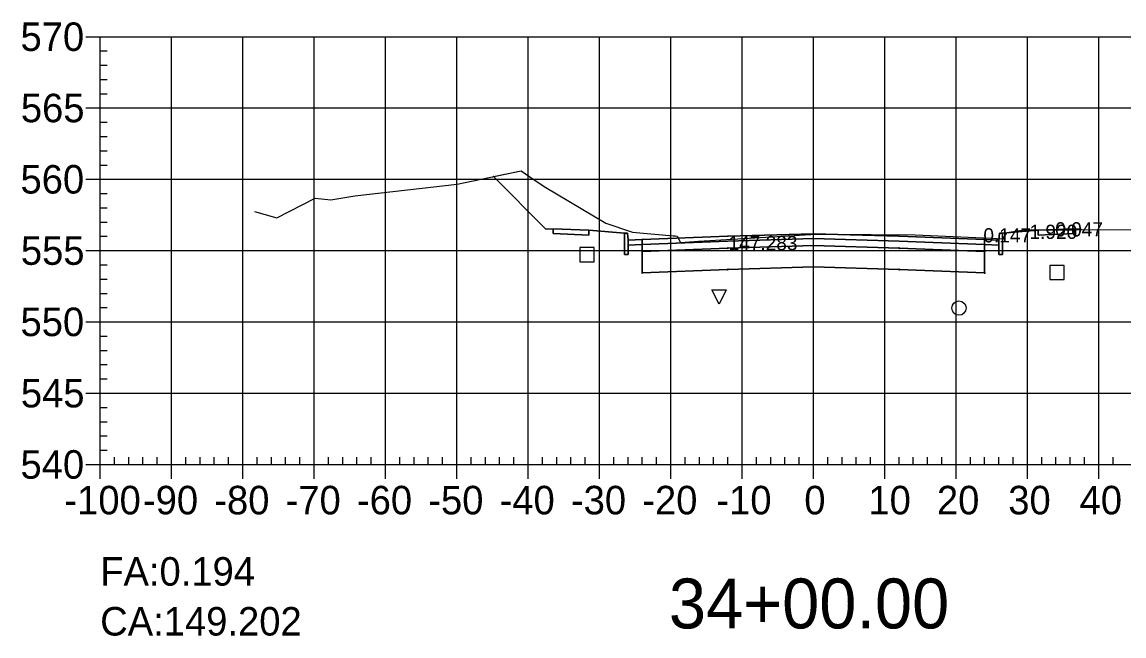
# Model space of a CAD drawing. Extents: x 704834 to 709892, y 372981 to 377533.
# Drawn here: x 706850.9 to 707005.4, y 373948.8 to 374034.9 of the extents above; entities that cross this region are included whole.
import ezdxf

# ---------------------------------------------------------------- set-up
doc = ezdxf.new("R2010")
doc.units = 0
for name, color, linetype in [('1', 7, 'Continuous'), ('10', 7, 'Continuous'), ('13', 7, 'Continuous'), ('14', 7, 'Continuous'), ('4', 7, 'Continuous'), ('57', 7, 'Continuous'), ('59', 7, 'Continuous'), ('Default_Xsect', 7, 'Continuous'), ('Existing', 7, 'Continuous')]:
    doc.layers.add(name, color=color, linetype=linetype)

msp = doc.modelspace()

# ---------------------------------------------------------------- linework, layer by layer
for points in [[(706924.37, 374005.83), (706917, 374013.2)], [(706925.37, 374005.87), (706924.37, 374005.83)], [(706935.37, 374005.27), (706930.37, 374005.67)], [(706988.37, 374005.27), (706993.37, 374005.67)], [(706998.37, 374005.87), (706999.37, 374005.83)], [(706999.37, 374005.83), (706999.45, 374005.76)]]:
    msp.add_lwpolyline(points)
for points in [[(706930.37, 374005.67), (706925.37, 374005.87), (706925.37, 374005.2), (706930.37, 374005)], [(706935.87, 374004.27), (706935.79, 374005.27), (706935.37, 374005.27), (706935.37, 374002.27), (706935.87, 374002.27)], [(706961.87, 374004.52), (706973.87, 374004.16), (706985.87, 374003.68), (706985.87, 374004.35), (706973.87, 374004.83), (706961.87, 374005.19), (706949.87, 374004.83), (706937.87, 374004.35), (706937.87, 374003.68), (706949.87, 374004.16)], [(706987.87, 374002.27), (706988.37, 374002.27), (706988.37, 374005.27), (706987.96, 374005.27), (706987.87, 374004.27)], [(706993.37, 374005), (706998.37, 374005.2), (706998.37, 374005.87), (706993.37, 374005.67)], [(706937.87, 374004.35), (706935.87, 374004.27), (706935.87, 374003.6), (706937.87, 374003.68)], [(706961.87, 374003.52), (706973.87, 374003.16), (706985.87, 374002.68), (706985.87, 374003.68), (706973.87, 374004.16), (706961.87, 374004.52), (706949.87, 374004.16), (706937.87, 374003.68), (706937.87, 374002.68), (706949.87, 374003.16)], [(706961.87, 374000.52), (706973.87, 374000.16), (706985.87, 373999.68), (706985.87, 374002.68), (706973.87, 374003.16), (706961.87, 374003.52), (706949.87, 374003.16), (706937.87, 374002.68), (706937.87, 373999.68), (706949.87, 374000.16)], [(706949.82, 374003.11), (706949.92, 374003.11), (706949.92, 374003.21), (706949.82, 374003.21)], [(706961.82, 374004.47), (706961.92, 374004.47), (706961.92, 374004.57), (706961.82, 374004.57)], [(706961.82, 374003.47), (706961.92, 374003.47), (706961.92, 374003.57), (706961.82, 374003.57)], [(706973.82, 374003.11), (706973.92, 374003.11), (706973.92, 374003.21), (706973.82, 374003.21)], [(706985.87, 374003.68), (706987.87, 374003.6), (706987.87, 374004.27), (706985.87, 374004.35)], [(706937.82, 374002.63), (706937.92, 374002.63), (706937.92, 374002.73), (706937.82, 374002.73)], [(706985.82, 374002.63), (706985.92, 374002.63), (706985.92, 374002.73), (706985.82, 374002.73)], [(706949.82, 374000.11), (706949.92, 374000.11), (706949.92, 374000.21), (706949.82, 374000.21)], [(706961.82, 374000.47), (706961.92, 374000.47), (706961.92, 374000.57), (706961.82, 374000.57)], [(706973.82, 374000.11), (706973.92, 374000.11), (706973.92, 374000.21), (706973.82, 374000.21)], [(706937.82, 373999.63), (706937.92, 373999.63), (706937.92, 373999.73), (706937.82, 373999.73)], [(706985.82, 373999.63), (706985.92, 373999.63), (706985.92, 373999.73), (706985.82, 373999.73)]]:
    msp.add_lwpolyline(points, close=True)
at = {"layer": '1'}
for points in [[(706917, 374013.2), (706920.87, 374014.01), (706922.73, 374012.75), (706924.34, 374011.67), (706932.77, 374006.68), (706936.49, 374005.39), (706942.21, 374004.91), (706942.53, 374004.87), (706942.74, 374004.83), (706942.75, 374004.82), (706943.21, 374003.97), (706945.76, 374004.14), (706962.29, 374005.12), (706963.82, 374005.1), (706976.12, 374005.05), (706986.79, 374004.54), (706988.37, 374004.47), (706988.37, 374002.27), (706987.87, 374002.27), (706987.87, 374003.6), (706985.87, 374003.68), (706985.87, 374002.68), (706985.87, 373999.68), (706973.87, 374000.16), (706961.87, 374000.52), (706949.87, 374000.16), (706937.87, 373999.68), (706937.87, 374002.68), (706937.87, 374003.68), (706935.87, 374003.6), (706935.87, 374002.27), (706935.37, 374002.27), (706935.37, 374005.27), (706930.37, 374005.67), (706930.37, 374005), (706925.37, 374005.2), (706925.37, 374005.87), (706924.37, 374005.83)], [(706988.37, 374004.47), (706988.51, 374004.46), (706988.58, 374004.59), (706988.96, 374005.31), (706988.37, 374005.27)], [(706988.96, 374005.31), (706988.98, 374005.35), (706991.39, 374005.73), (706998.37, 374005.75), (706998.37, 374005.2), (706993.37, 374005), (706993.37, 374005.67)], [(706998.37, 374005.75), (706999.45, 374005.76), (706999.37, 374005.83), (706998.37, 374005.87)], [(706948.63, 373995.31), (706947.63, 373997.31), (706949.63, 373997.31)]]:
    msp.add_lwpolyline(points, close=True, dxfattribs=at)
at = {"layer": '10'}
msp.add_lwpolyline([(706929.12, 374001.25), (706931.12, 374001.25), (706931.12, 374003.25), (706929.12, 374003.25)], close=True, dxfattribs=at)
at = {"layer": '13'}
msp.add_circle((706982.26, 373994.75), 1, dxfattribs=at)
at = {"layer": '14'}
for points in [[(706917, 374013.2), (706917, 374013.25), (706917, 374013.2), (706916.95, 374013.2), (706917, 374013.2), (706917, 374013.15), (706917, 374013.2), (706917.05, 374013.2)], [(706949.87, 374004.83), (706949.87, 374004.88), (706949.87, 374004.83), (706949.82, 374004.83), (706949.87, 374004.83), (706949.87, 374004.78), (706949.87, 374004.83), (706949.92, 374004.83)], [(706961.87, 374005.19), (706961.87, 374005.24), (706961.87, 374005.19), (706961.82, 374005.19), (706961.87, 374005.19), (706961.87, 374005.14), (706961.87, 374005.19), (706961.92, 374005.19)], [(706973.87, 374004.83), (706973.87, 374004.88), (706973.87, 374004.83), (706973.82, 374004.83), (706973.87, 374004.83), (706973.87, 374004.78), (706973.87, 374004.83), (706973.92, 374004.83)], [(706999.45, 374005.76), (706999.45, 374005.81), (706999.45, 374005.76), (706999.4, 374005.76), (706999.45, 374005.76), (706999.45, 374005.71), (706999.45, 374005.76), (706999.5, 374005.76)], [(706999.45, 374005.76), (706999.45, 374005.81), (706999.45, 374005.76), (706999.4, 374005.76), (706999.45, 374005.76), (706999.45, 374005.71), (706999.45, 374005.76), (706999.5, 374005.76)], [(706937.87, 374004.35), (706937.87, 374004.4), (706937.87, 374004.35), (706937.82, 374004.35), (706937.87, 374004.35), (706937.87, 374004.3), (706937.87, 374004.35), (706937.92, 374004.35)], [(706985.87, 374004.35), (706985.87, 374004.4), (706985.87, 374004.35), (706985.82, 374004.35), (706985.87, 374004.35), (706985.87, 374004.3), (706985.87, 374004.35), (706985.92, 374004.35)]]:
    msp.add_lwpolyline(points, dxfattribs=at)
at = {"layer": '4'}
msp.add_lwpolyline([(706995.01, 373998.74), (706997.01, 373998.74), (706997.01, 374000.74), (706995.01, 374000.74)], close=True, dxfattribs=at)
at = {"layer": '57'}
for p, q in [((706859.87, 374032.82), (706861.87, 374032.82)), ((706861.87, 374032.82), (707061.87, 374032.82)), ((706861.87, 373972.82), (706861.87, 374032.82)), ((706861.87, 373972.82), (706861.87, 374032.82)), ((706871.87, 373972.82), (706871.87, 374032.82)), ((706881.87, 373972.82), (706881.87, 374032.82)), ((706891.87, 373972.82), (706891.87, 374032.82)), ((706901.87, 373972.82), (706901.87, 374032.82)), ((706911.87, 373972.82), (706911.87, 374032.82)), ((706921.87, 373972.82), (706921.87, 374032.82)), ((706931.87, 373972.82), (706931.87, 374032.82)), ((706941.87, 373972.82), (706941.87, 374032.82)), ((706951.87, 373972.82), (706951.87, 374032.82)), ((706961.87, 373972.82), (706961.87, 374032.82)), ((706971.87, 373972.82), (706971.87, 374032.82)), ((706981.87, 373972.82), (706981.87, 374032.82)), ((706991.87, 373972.82), (706991.87, 374032.82)), ((707001.87, 373972.82), (707001.87, 374032.82)), ((706861.87, 374030.82), (706862.87, 374030.82)), ((706861.87, 374028.82), (706862.87, 374028.82)), ((706861.87, 374026.82), (706862.87, 374026.82)), ((706861.87, 374024.82), (706862.87, 374024.82)), ((706859.87, 374022.82), (706861.87, 374022.82)), ((706861.87, 374022.82), (707061.87, 374022.82)), ((706861.87, 374020.82), (706862.87, 374020.82)), ((706861.87, 374018.82), (706862.87, 374018.82)), ((706861.87, 374016.82), (706862.87, 374016.82)), ((706861.87, 374014.82), (706862.87, 374014.82)), ((706859.87, 374012.82), (706861.87, 374012.82)), ((706861.87, 374012.82), (707061.87, 374012.82)), ((706861.87, 374010.82), (706862.87, 374010.82)), ((706861.87, 374008.82), (706862.87, 374008.82)), ((706861.87, 374006.82), (706862.87, 374006.82)), ((706861.87, 374004.82), (706862.87, 374004.82)), ((706859.87, 374002.82), (706861.87, 374002.82)), ((706861.87, 374002.82), (707061.87, 374002.82)), ((706861.87, 374000.82), (706862.87, 374000.82)), ((706861.87, 373998.82), (706862.87, 373998.82)), ((706861.87, 373996.82), (706862.87, 373996.82)), ((706861.87, 373994.82), (706862.87, 373994.82)), ((706859.87, 373992.82), (706861.87, 373992.82)), ((706861.87, 373992.82), (707061.87, 373992.82)), ((706861.87, 373990.82), (706862.87, 373990.82)), ((706861.87, 373988.82), (706862.87, 373988.82)), ((706861.87, 373986.82), (706862.87, 373986.82)), ((706861.87, 373984.82), (706862.87, 373984.82)), ((706859.87, 373982.82), (706861.87, 373982.82)), ((706861.87, 373982.82), (707061.87, 373982.82)), ((706861.87, 373980.82), (706862.87, 373980.82)), ((706861.87, 373978.82), (706862.87, 373978.82)), ((706861.87, 373976.82), (706862.87, 373976.82)), ((706861.87, 373974.82), (706862.87, 373974.82)), ((706863.87, 373972.82), (706863.87, 373973.82)), ((706865.87, 373972.82), (706865.87, 373973.82)), ((706867.87, 373972.82), (706867.87, 373973.82)), ((706869.87, 373972.82), (706869.87, 373973.82)), ((706873.87, 373972.82), (706873.87, 373973.82)), ((706875.87, 373972.82), (706875.87, 373973.82)), ((706877.87, 373972.82), (706877.87, 373973.82)), ((706879.87, 373972.82), (706879.87, 373973.82)), ((706883.87, 373972.82), (706883.87, 373973.82)), ((706885.87, 373972.82), (706885.87, 373973.82)), ((706887.87, 373972.82), (706887.87, 373973.82)), ((706889.87, 373972.82), (706889.87, 373973.82)), ((706893.87, 373972.82), (706893.87, 373973.82)), ((706895.87, 373972.82), (706895.87, 373973.82)), ((706897.87, 373972.82), (706897.87, 373973.82)), ((706899.87, 373972.82), (706899.87, 373973.82)), ((706903.87, 373972.82), (706903.87, 373973.82)), ((706905.87, 373972.82), (706905.87, 373973.82)), ((706907.87, 373972.82), (706907.87, 373973.82)), ((706909.87, 373972.82), (706909.87, 373973.82)), ((706913.87, 373972.82), (706913.87, 373973.82)), ((706915.87, 373972.82), (706915.87, 373973.82)), ((706917.87, 373972.82), (706917.87, 373973.82)), ((706919.87, 373972.82), (706919.87, 373973.82)), ((706923.87, 373972.82), (706923.87, 373973.82)), ((706925.87, 373972.82), (706925.87, 373973.82)), ((706927.87, 373972.82), (706927.87, 373973.82)), ((706929.87, 373972.82), (706929.87, 373973.82)), ((706933.87, 373972.82), (706933.87, 373973.82)), ((706935.87, 373972.82), (706935.87, 373973.82)), ((706937.87, 373972.82), (706937.87, 373973.82)), ((706939.87, 373972.82), (706939.87, 373973.82)), ((706943.87, 373972.82), (706943.87, 373973.82)), ((706945.87, 373972.82), (706945.87, 373973.82)), ((706947.87, 373972.82), (706947.87, 373973.82)), ((706949.87, 373972.82), (706949.87, 373973.82)), ((706953.87, 373972.82), (706953.87, 373973.82)), ((706955.87, 373972.82), (706955.87, 373973.82)), ((706957.87, 373972.82), (706957.87, 373973.82)), ((706959.87, 373972.82), (706959.87, 373973.82)), ((706963.87, 373972.82), (706963.87, 373973.82)), ((706965.87, 373972.82), (706965.87, 373973.82)), ((706967.87, 373972.82), (706967.87, 373973.82)), ((706969.87, 373972.82), (706969.87, 373973.82)), ((706973.87, 373972.82), (706973.87, 373973.82)), ((706975.87, 373972.82), (706975.87, 373973.82)), ((706977.87, 373972.82), (706977.87, 373973.82)), ((706979.87, 373972.82), (706979.87, 373973.82)), ((706983.87, 373972.82), (706983.87, 373973.82)), ((706985.87, 373972.82), (706985.87, 373973.82)), ((706987.87, 373972.82), (706987.87, 373973.82)), ((706989.87, 373972.82), (706989.87, 373973.82)), ((706993.87, 373972.82), (706993.87, 373973.82)), ((706995.87, 373972.82), (706995.87, 373973.82)), ((706997.87, 373972.82), (706997.87, 373973.82)), ((706999.87, 373972.82), (706999.87, 373973.82)), ((707003.87, 373972.82), (707003.87, 373973.82)), ((706859.87, 373972.82), (706861.87, 373972.82)), ((706861.87, 373972.82), (707061.87, 373972.82)), ((706861.87, 373972.82), (707061.87, 373972.82)), ((706861.87, 373970.82), (706861.87, 373972.82)), ((706871.87, 373970.82), (706871.87, 373972.82)), ((706881.87, 373970.82), (706881.87, 373972.82)), ((706891.87, 373970.82), (706891.87, 373972.82)), ((706901.87, 373970.82), (706901.87, 373972.82)), ((706911.87, 373970.82), (706911.87, 373972.82)), ((706921.87, 373970.82), (706921.87, 373972.82)), ((706931.87, 373970.82), (706931.87, 373972.82)), ((706941.87, 373970.82), (706941.87, 373972.82)), ((706951.87, 373970.82), (706951.87, 373972.82)), ((706961.87, 373970.82), (706961.87, 373972.82)), ((706971.87, 373970.82), (706971.87, 373972.82)), ((706981.87, 373970.82), (706981.87, 373972.82)), ((706991.87, 373970.82), (706991.87, 373972.82)), ((707001.87, 373970.82), (707001.87, 373972.82))]:
    msp.add_line(p, q, dxfattribs=at)
at = {"layer": 'Default_Xsect'}
msp.add_lwpolyline([(706917, 374013.2), (706924.37, 374005.83), (706925.37, 374005.87), (706930.37, 374005.67), (706935.37, 374005.27), (706935.79, 374005.27), (706935.87, 374004.27), (706937.87, 374004.35), (706949.87, 374004.83), (706961.87, 374005.19), (706973.87, 374004.83), (706985.87, 374004.35), (706987.87, 374004.27), (706987.96, 374005.27), (706988.37, 374005.27), (706993.37, 374005.67), (706998.37, 374005.87), (706999.37, 374005.83), (706999.45, 374005.76)], dxfattribs=at)
at = {"layer": 'Existing'}
msp.add_lwpolyline([(706883.49, 374008.31), (706886.66, 374007.41), (706892.03, 374010.16), (706894.21, 374009.96), (706897.56, 374010.49), (706911.9, 374012.13), (706920.87, 374014.01), (706922.73, 374012.75), (706924.34, 374011.67), (706932.77, 374006.68), (706936.49, 374005.39), (706942.21, 374004.91), (706942.53, 374004.87), (706942.74, 374004.83), (706942.75, 374004.82), (706943.21, 374003.97), (706945.76, 374004.14), (706962.29, 374005.12), (706963.82, 374005.1), (706976.12, 374005.05), (706986.79, 374004.54), (706988.51, 374004.46), (706988.58, 374004.59), (706988.98, 374005.35), (706991.39, 374005.73), (707009.06, 374005.78)], dxfattribs=at)

# ---------------------------------------------------------------- texts
msp.add_text('CA:149.202', height=4).set_placement((706861.87, 373948.82))
at = {"layer": '1'}
msp.add_text('34+00.00', height=7, dxfattribs=at).set_placement((706941.6, 373949.82))
at = {"layer": '14'}
for p in [(706925.34, 374005.82), (706925.34, 374005.15), (706930.34, 374004.95), (706993.34, 374004.95), (706998.34, 374005.82), (706998.34, 374005.15)]:
    msp.add_text('+', height=0.1, dxfattribs=at).set_placement(p)
at = {"layer": '57'}
for s, p in [('570', (706850.7, 374030.82)), ('565', (706850.75, 374020.82)), ('560', (706850.7, 374010.82)), ('555', (706850.75, 374000.82)), ('550', (706850.7, 373990.82)), ('545', (706850.75, 373980.82)), ('540', (706850.7, 373970.82)), ('-100', (706856.86, 373965.82)), ('-90', (706867.87, 373965.82)), ('-80', (706877.87, 373965.82)), ('-70', (706887.87, 373965.82)), ('-60', (706897.87, 373965.82)), ('-50', (706907.87, 373965.82)), ('-40', (706917.87, 373965.82)), ('-30', (706927.87, 373965.82)), ('-20', (706937.87, 373965.82)), ('-10', (706948.26, 373965.82)), ('0', (706960.58, 373965.82)), ('10', (706969.57, 373965.82)), ('20', (706979.18, 373965.82)), ('30', (706989.18, 373965.82)), ('40', (706999.18, 373965.82))]:
    msp.add_text(s, height=4, dxfattribs=at).set_placement(p)
at = {"layer": '59'}
for s, height, p in [('1.920', 2, (706992.15, 374004.45)), ('0.047', 2, (706995.76, 374004.8)), ('147.283', 2, (706949.96, 374002.87)), ('0.147', 2, (706985.69, 374003.96)), ('FA:0.194', 4, (706861.87, 373955.82))]:
    msp.add_text(s, height=height, dxfattribs=at).set_placement(p)

doc.saveas('drawing.dxf')
